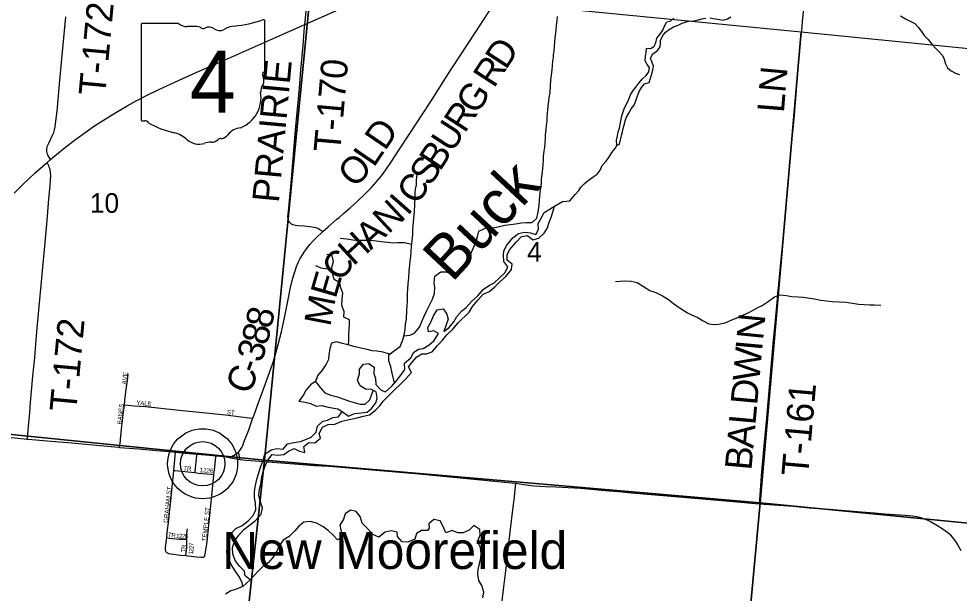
# Model space of a CAD drawing. Extents: x 1410790 to 1770854, y 566777 to 831614.
# Drawn here: x 1625389 to 1635950, y 726361 to 732812 of the extents above; entities that cross this region are included whole.
import ezdxf

# ---------------------------------------------------------------- set-up
doc = ezdxf.new("R2010")
doc.units = 0
for name, color, linetype in [('GM_X_County_Road', 7, 'Continuous'), ('GM_X_County_Road_Text', 7, 'Continuous'), ('GM_X_Major_Lake', 7, 'Continuous'), ('GM_X_Minor_River', 7, 'Continuous'), ('GM_X_Minor_River_Text', 7, 'Continuous'), ('GM_X_Section', 7, 'Continuous'), ('GM_X_Section_Text', 7, 'Continuous'), ('GM_X_State_Location', 7, 'Continuous'), ('GM_X_State_Route', 7, 'Continuous'), ('GM_X_State_Shield', 7, 'Continuous'), ('GM_X_Township_Road', 7, 'Continuous'), ('GM_X_Township_Road_Text', 7, 'Continuous'), ('GM_X_Township_Subdivision', 7, 'Continuous'), ('GM_X_Township_Subdivision_Text', 7, 'Continuous'), ('GM_X_Unincorporated', 7, 'Continuous'), ('GM_X_Unincorporated_Location', 7, 'Continuous'), ('GM_X_Unincorporated_Text', 7, 'Continuous')]:
    doc.layers.add(name, color=color, linetype=linetype)

msp = doc.modelspace()

# ---------------------------------------------------------------- linework, layer by layer
at = {"layer": 'GM_X_County_Road'}
for points in [[(1628802, 730422), (1628863, 730476), (1628961, 730561), (1628986, 730582), (1629036, 730625), (1629109, 730688), (1629194, 730764), (1629277, 730844), (1629345, 730914), (1629400, 730975), (1629442, 731025), (1629473, 731065), (1629511, 731117), (1629567, 731197), (1629666, 731348), (1629773, 731513), (1629845, 731623), (1630015, 731884), (1630182, 732146), (1630256, 732260), (1630514, 732655), (1630612, 732806), (1630675, 732903)], [(1628018, 728327), (1628032, 728365), (1628082, 728503), (1628110, 728580), (1628205, 728840), (1628242, 728946), (1628265, 729016), (1628281, 729072), (1628303, 729153), (1628339, 729295), (1628373, 729455), (1628419, 729680), (1628441, 729793), (1628460, 729873), (1628477, 729936), (1628492, 729983), (1628509, 730030), (1628528, 730075), (1628550, 730120), (1628575, 730163), (1628602, 730204), (1628631, 730244), (1628663, 730282), (1628698, 730322), (1628741, 730365), (1628789, 730410), (1628802, 730422)], [(1627855, 727946), (1627858, 727949), (1627868, 727959), (1627879, 727974), (1627886, 727986), (1627893, 727997), (1627901, 728014), (1627908, 728031), (1627918, 728059), (1627971, 728197), (1628003, 728286), (1628018, 728327)], [(1625083, 728120), (1625114, 728122), (1625143, 728121), (1625174, 728119), (1625219, 728117), (1625345, 728105), (1625484, 728092)], [(1625484, 728092), (1625495, 728091), (1625707, 728073), (1625985, 728048), (1626181, 728032), (1626508, 728000), (1626521, 727999)], [(1626521, 727999), (1626736, 727981), (1626932, 727965), (1627079, 727951), (1627150, 727945)], [(1627150, 727945), (1627259, 727935), (1627389, 727924)], [(1627750, 727886), (1627777, 727897), (1627790, 727903), (1627802, 727909), (1627818, 727917), (1627833, 727928), (1627847, 727938), (1627855, 727946)], [(1627876, 727864), (1627872, 727876), (1627866, 727898), (1627859, 727932), (1627855, 727946)], [(1627389, 727924), (1627487, 727915), (1627604, 727904)], [(1627604, 727904), (1627683, 727897), (1627719, 727891), (1627750, 727886)], [(1627750, 727886), (1627765, 727883), (1627829, 727871), (1627874, 727864), (1627876, 727864)], [(1627876, 727864), (1627942, 727856), (1628042, 727849), (1628530, 727809), (1628710, 727797), (1628873, 727786), (1629053, 727772), (1629266, 727755), (1629887, 727701), (1630769, 727615), (1630883, 727604), (1630972, 727595)], [(1630972, 727595), (1631014, 727590), (1631143, 727572), (1631183, 727567), (1631236, 727563), (1631305, 727560), (1631420, 727555), (1631698, 727539), (1631813, 727529), (1631976, 727516), (1632123, 727503), (1632270, 727489), (1632891, 727436), (1633414, 727391), (1633659, 727369), (1633706, 727365)], [(1633706, 727365), (1634085, 727338), (1634264, 727321), (1634493, 727303), (1634673, 727289), (1634853, 727274), (1635000, 727262), (1635114, 727253), (1635343, 727237), (1635425, 727229), (1635474, 727221), (1635506, 727214), (1635538, 727205), (1635569, 727194), (1635599, 727181), (1635629, 727166), (1635700, 727124), (1635769, 727081), (1635796, 727062), (1635822, 727041), (1635847, 727019), (1635869, 726995), (1635891, 726969), (1635910, 726943), (1635936, 726900), (1635967, 726842)]]:
    msp.add_lwpolyline(points, dxfattribs=at)
at = {"layer": 'GM_X_Major_Lake'}
msp.add_line((1627904, 726435), (1627986, 726513), dxfattribs=at)
for points in [[(1630602, 726309), (1630611, 726373), (1630590, 726448), (1630556, 726504), (1630543, 726576), (1630548, 726628), (1630578, 726754), (1630582, 726806), (1630575, 726874), (1630542, 726943), (1630569, 727011), (1630566, 727075), (1630498, 727122), (1630446, 727068), (1630379, 727039), (1630319, 727040), (1630256, 727065), (1630184, 727040), (1630156, 727110), (1630123, 727175), (1630052, 727188), (1629993, 727140), (1629996, 727090), (1629978, 727067), (1629910, 727065), (1629854, 727032), (1629835, 726968), (1629758, 726935), (1629696, 726938), (1629643, 726997), (1629640, 727047), (1629570, 727060), (1629504, 727045), (1629433, 726989), (1629364, 727020), (1629305, 727087), (1629245, 727146), (1629222, 727221), (1629177, 727277), (1629113, 727292), (1629055, 727253), (1629034, 727191), (1628993, 727127), (1629006, 727071), (1629019, 726985), (1628969, 726961), (1628918, 727014), (1628862, 727067)], [(1628862, 727067), (1628805, 727110), (1628734, 727147), (1628660, 727168), (1628592, 727157), (1628535, 727115), (1628491, 727060), (1628424, 726998), (1628359, 726957), (1628312, 726894), (1628279, 726820), (1628243, 726762), (1628188, 726703), (1628138, 726670), (1628077, 726608), (1627986, 726513)], [(1627904, 726435), (1627822, 726401), (1627772, 726386), (1627709, 726349)]]:
    msp.add_lwpolyline(points, dxfattribs=at)
at = {"layer": 'GM_X_Minor_River'}
msp.add_line((1627904, 726435), (1627986, 726513), dxfattribs=at)
for points in [[(1631233, 730710), (1631235, 730780), (1631240, 730814), (1631246, 730866), (1631252, 730914), (1631259, 730966), (1631261, 731012), (1631265, 731062), (1631272, 731096), (1631274, 731126), (1631278, 731172), (1631280, 731226), (1631283, 731270), (1631291, 731326), (1631296, 731372), (1631302, 731422), (1631304, 731468), (1631304, 731506), (1631311, 731568), (1631315, 731614), (1631322, 731660), (1631324, 731702), (1631326, 731756), (1631330, 731786), (1631335, 731836), (1631343, 731886), (1631345, 731924), (1631356, 731984), (1631360, 732062), (1631365, 732118), (1631373, 732184), (1631378, 732238), (1631382, 732284), (1631388, 732344), (1631393, 732374), (1631395, 732406), (1631401, 732454), (1631406, 732500), (1631410, 732550), (1631414, 732598), (1631421, 732652), (1631425, 732692), (1631427, 732738), (1631434, 732792), (1631438, 732838)], [(1632105, 731388), (1632101, 731450), (1632111, 731498), (1632122, 731542), (1632134, 731584), (1632142, 731626), (1632163, 731722), (1632175, 731768), (1632193, 731812), (1632218, 731862), (1632240, 731911), (1632258, 731957), (1632287, 732007), (1632319, 732045), (1632353, 732089), (1632394, 732138), (1632436, 732176), (1632464, 732218), (1632472, 732264), (1632445, 732298), (1632425, 732340), (1632429, 732388), (1632436, 732434), (1632438, 732484), (1632488, 732480), (1632524, 732504), (1632542, 732544), (1632553, 732596), (1632591, 732641), (1632623, 732685), (1632641, 732731), (1632668, 732779), (1632712, 732789), (1632746, 732820)], [(1632105, 731388), (1632135, 731406), (1632145, 731452), (1632157, 731502), (1632168, 731544), (1632178, 731580), (1632192, 731632), (1632200, 731665), (1632215, 731707), (1632239, 731753), (1632265, 731801), (1632300, 731843), (1632322, 731901), (1632336, 731947), (1632357, 731997), (1632381, 732040), (1632417, 732080), (1632467, 732098), (1632483, 732146), (1632494, 732182), (1632510, 732236), (1632516, 732282), (1632501, 732322), (1632485, 732368), (1632505, 732416), (1632562, 732456), (1632592, 732497), (1632594, 732539), (1632596, 732569), (1632619, 732617), (1632651, 732661), (1632693, 732691), (1632743, 732722), (1632793, 732742), (1632839, 732764), (1632885, 732777), (1632916, 732787), (1632971, 732791), (1633017, 732802), (1633059, 732810), (1633103, 732818)], [(1633149, 732823), (1633213, 732811), (1633257, 732803), (1633301, 732796), (1633347, 732812), (1633387, 732836)], [(1635291, 732847), (1635348, 732811), (1635398, 732786), (1635450, 732758), (1635489, 732718), (1635525, 732671), (1635557, 732625), (1635600, 732579), (1635644, 732526), (1635685, 732484), (1635723, 732444), (1635761, 732401), (1635780, 732357), (1635798, 732305), (1635818, 732263), (1635861, 732226), (1635907, 732200), (1635953, 732186)], [(1631406, 730709), (1631495, 730759), (1631577, 730768), (1631637, 730837), (1631677, 730883), (1631700, 730922), (1631740, 730960), (1631782, 730996), (1631838, 731038), (1631883, 731067), (1631919, 731113), (1631941, 731165), (1631985, 731215), (1632014, 731254), (1632048, 731310), (1632086, 731354), (1632105, 731388)], [(1629837, 730728), (1629839, 730806), (1629840, 730852), (1629846, 730898), (1629854, 730948), (1629857, 730996), (1629859, 731040), (1629865, 731080)], [(1627986, 726513), (1627932, 726555), (1627925, 726607), (1627869, 726666), (1627820, 726730), (1627793, 726802), (1627789, 726872), (1627812, 726944), (1627862, 727014), (1627917, 727078), (1627979, 727125), (1628046, 727179), (1628110, 727250), (1628127, 727318), (1628101, 727393), (1628086, 727461), (1628093, 727531), (1628111, 727601), (1628116, 727655), (1628134, 727723), (1628157, 727793), (1628185, 727854), (1628234, 727918), (1628298, 727910), (1628364, 727917), (1628418, 727957), (1628480, 727988), (1628542, 727958), (1628600, 727943), (1628590, 728009), (1628645, 728055), (1628713, 728050), (1628777, 728102), (1628763, 728156), (1628798, 728224), (1628864, 728255), (1628940, 728261), (1629016, 728292), (1629084, 728310), (1629135, 728321), (1629191, 728331), (1629259, 728350), (1629327, 728364), (1629395, 728415), (1629445, 728465), (1629482, 728517), (1629542, 728578), (1629613, 728650), (1629671, 728705), (1629734, 728767), (1629800, 728840), (1629765, 728903), (1629811, 728958), (1629860, 729014), (1629914, 729048), (1629966, 729049), (1630030, 729073), (1630093, 729144), (1630151, 729208), (1630198, 729262), (1630262, 729325), (1630323, 729397), (1630446, 729518), (1630484, 729580), (1630543, 729651), (1630605, 729719), (1630677, 729750), (1630734, 729800), (1630788, 729854), (1630859, 729919), (1630921, 729995), (1630930, 730057), (1630874, 730101), (1630873, 730165), (1630903, 730223), (1630974, 730305), (1631034, 730366), (1631102, 730380), (1631162, 730331), (1631230, 730348), (1631291, 730406), (1631327, 730464), (1631341, 730516), (1631370, 730590), (1631406, 730709)], [(1629609, 728724), (1629581, 728832), (1629569, 728904), (1629544, 728971), (1629546, 729039), (1629607, 729088), (1629673, 729132), (1629702, 729208), (1629722, 729278), (1629727, 729328), (1629733, 729382), (1629742, 729438), (1629746, 729538), (1629751, 729588), (1629755, 729642), (1629756, 729726), (1629759, 729778), (1629763, 729834), (1629770, 729904), (1629774, 729986), (1629779, 730042), (1629783, 730094), (1629790, 730144), (1629794, 730200), (1629799, 730260), (1629807, 730320), (1629814, 730390), (1629816, 730454), (1629823, 730524), (1629825, 730574), (1629832, 730646), (1629837, 730728)], [(1629714, 729250), (1629780, 729259), (1629832, 729281), (1629889, 729350), (1629917, 729414), (1629942, 729472), (1629972, 729536), (1630007, 729602), (1630035, 729664), (1630058, 729727), (1630062, 729795), (1630055, 729846), (1630061, 729920), (1630128, 729971), (1630188, 729969), (1630250, 729952), (1630316, 729956), (1630374, 730021), (1630419, 730085), (1630459, 730157), (1630490, 730232), (1630524, 730312), (1630539, 730366), (1630555, 730428), (1630636, 730464), (1630706, 730463), (1630772, 730474), (1630846, 730494), (1630912, 730503), (1630968, 730511), (1631036, 730520), (1631088, 730524), (1631154, 730523), (1631206, 730573), (1631218, 730625), (1631233, 730710)], [(1630936, 730353), (1631001, 730400), (1631069, 730416), (1631135, 730407), (1631194, 730389), (1631227, 730447), (1631222, 730513), (1631250, 730567), (1631291, 730636), (1631406, 730709)], [(1627904, 726435), (1627896, 726477), (1627866, 726541), (1627819, 726614), (1627776, 726682), (1627744, 726747), (1627725, 726813), (1627731, 726883), (1627742, 726953), (1627765, 727025), (1627827, 727088), (1627897, 727122), (1627966, 727175), (1628022, 727233), (1628053, 727297), (1628049, 727371), (1628038, 727437), (1628036, 727503), (1628049, 727571), (1628062, 727641), (1628084, 727713), (1628103, 727777), (1628133, 727851), (1628154, 727921), (1628224, 727970), (1628288, 727986), (1628358, 727977), (1628407, 728037), (1628477, 728054), (1628551, 728066), (1628601, 728083), (1628671, 728113), (1628728, 728170), (1628744, 728236), (1628803, 728292), (1628855, 728304), (1628917, 728333), (1628981, 728341), (1629019, 728402), (1629093, 728350), (1629159, 728381), (1629233, 728385), (1629303, 728396), (1629355, 728438), (1629402, 728505), (1629412, 728557), (1629403, 728623), (1629351, 728648), (1629283, 728652), (1629222, 728689), (1629194, 728755), (1629215, 728823), (1629217, 728877), (1629260, 728935), (1629320, 728941), (1629379, 728898), (1629375, 728826), (1629396, 728776), (1629398, 728706), (1629457, 728643), (1629509, 728623), (1629577, 728686), (1629626, 728744), (1629680, 728811), (1629723, 728873), (1629719, 728943), (1629790, 729003), (1629826, 729067), (1629879, 729102), (1629931, 729108), (1629997, 729151), (1630053, 729199), (1630104, 729276), (1630052, 729307), (1629990, 729295), (1629983, 729346), (1630021, 729411), (1630048, 729477), (1630086, 729545), (1630154, 729554), (1630198, 729494), (1630211, 729438), (1630162, 729302), (1630222, 729344), (1630273, 729409), (1630309, 729469), (1630364, 729533), (1630414, 729570), (1630473, 729638), (1630543, 729699), (1630606, 729771), (1630676, 729820), (1630728, 729846), (1630789, 729902), (1630853, 729961), (1630882, 730025), (1630838, 730085), (1630831, 730156), (1630837, 730206), (1630870, 730271), (1630936, 730353)], [(1629801, 730276), (1629721, 730295), (1629647, 730296), (1629593, 730294), (1629533, 730298), (1629457, 730309), (1629403, 730314), (1629344, 730322), (1629284, 730323), (1629210, 730321), (1629140, 730326), (1629072, 730336), (1628998, 730345)], [(1629091, 729147), (1629096, 729203), (1629097, 729255), (1629099, 729327), (1629102, 729381), (1629104, 729431), (1629040, 729461), (1629045, 729524), (1629016, 729592), (1629020, 729664), (1629027, 729730), (1629007, 729792), (1628996, 729848), (1628930, 729885), (1628911, 729951), (1628905, 730019), (1628922, 730087), (1628908, 730151), (1628847, 730164)], [(1628906, 730008), (1628857, 730002), (1628785, 730010), (1628724, 730037)], [(1632091, 729861), (1632143, 729864), (1632199, 729870), (1632267, 729865), (1632333, 729849), (1632406, 729804), (1632474, 729759), (1632544, 729737), (1632619, 729702), (1632687, 729661), (1632740, 729615), (1632818, 729564), (1632899, 729509), (1632953, 729485), (1633007, 729462), (1633076, 729420), (1633140, 729387), (1633194, 729378), (1633248, 729384), (1633320, 729399), (1633388, 729427), (1633452, 729452), (1633503, 729476), (1633579, 729511), (1633637, 729541), (1633687, 729570), (1633737, 729592), (1633806, 729638), (1633876, 729689), (1633932, 729712), (1634012, 729704), (1634066, 729695), (1634142, 729689), (1634196, 729684), (1634274, 729675), (1634325, 729667), (1634395, 729652), (1634461, 729646), (1634523, 729639), (1634603, 729634), (1634681, 729628), (1634751, 729619), (1634820, 729606), (1634882, 729602), (1634946, 729599), (1635000, 729601), (1635070, 729596)], [(1629553, 729044), (1629483, 729069), (1629411, 729080), (1629357, 729082), (1629301, 729097), (1629229, 729113), (1629165, 729128), (1629098, 729145), (1629026, 729167), (1628956, 729184), (1628902, 729170), (1628882, 729110), (1628871, 729036), (1628866, 728986), (1628842, 728932), (1628796, 728865), (1628743, 728803), (1628722, 728737), (1628772, 728673), (1628827, 728610), (1628893, 728584), (1628967, 728567), (1629029, 728544), (1629102, 728518), (1629156, 728501), (1629224, 728485), (1629278, 728484), (1629332, 728534), (1629370, 728639)], [(1628722, 728737), (1628670, 728706), (1628616, 728646), (1628581, 728582), (1628535, 728518), (1628607, 728508), (1628666, 728491), (1628728, 728461), (1628792, 728468), (1628862, 728452), (1628973, 728432), (1629019, 728401)]]:
    msp.add_lwpolyline(points, dxfattribs=at)
at = {"layer": 'GM_X_Section'}
for points in [[(1623291, 733731), (1628671, 733204), (1628148, 727857), (1622800, 728399)], [(1628671, 733204), (1634175, 732664), (1633714, 727376), (1628148, 727857)], [(1634175, 732664), (1639487, 732138), (1639001, 726861), (1633714, 727376)], [(1622800, 728399), (1628148, 727857), (1627575, 722593), (1622272, 723053)], [(1628148, 727857), (1633714, 727376), (1633219, 722056), (1627575, 722593)], [(1639001, 726861), (1638532, 721590), (1633219, 722056), (1633714, 727376)]]:
    msp.add_lwpolyline(points, close=True, dxfattribs=at)
at = {"layer": 'GM_X_State_Route'}
for points in [[(1628602, 732747), (1628948, 732900), (1629338, 733073), (1629773, 733263), (1630015, 733368), (1630599, 733627), (1631001, 733807), (1631349, 733960), (1631605, 734070), (1631920, 734209), (1632318, 734388), (1632384, 734417), (1632549, 734490), (1632878, 734635), (1633195, 734772), (1633288, 734813)], [(1625337, 730854), (1625430, 730946), (1625572, 731082), (1625659, 731158), (1625706, 731200), (1625744, 731233), (1625771, 731256), (1625897, 731360), (1626015, 731450), (1626119, 731525), (1626229, 731601), (1626339, 731673), (1626450, 731742), (1626607, 731835), (1626706, 731890), (1626823, 731950), (1626956, 732015), (1627148, 732104), (1627389, 732212), (1627674, 732338), (1628213, 732575), (1628602, 732747)]]:
    msp.add_lwpolyline(points, dxfattribs=at)
at = {"layer": 'GM_X_State_Shield'}
for p, q in [((1626762, 732740), (1626762, 731684)), ((1627183, 732758), (1626776, 732758)), ((1628154, 732232), (1628154, 732785)), ((1628154, 732232), (1628154, 732232))]:
    msp.add_line(p, q, dxfattribs=at)
for centre, radius, start, end in [((1627658, 734199), 1476, 275.8445, 288.9065), ((1628139, 732787), 15.5, 351.8621, 97.738), ((1626778, 732743), 16.1, 98.1301, 188.1301), ((1627280, 732881), 156, 231.6195, 271.1119), ((1627332, 732165), 562, 80.4867, 94.9883), ((1627460, 732748), 45.1, 219.7921, 297.1024), ((1627526, 732626), 93.8, 54.4667, 119.1411), ((1627647, 732793), 113, 233.8562, 294.8282), ((1627846, 732436), 297, 97.3462, 120.7689), ((1628150, 732191), 24, 107.944, 210.337), ((1627998, 732121), 144, 340.033, 23.6496), ((1628138, 732230), 16.6, 289.6038, 7.7341), ((1628210, 732001), 105, 136.8065, 186.9296), ((1627741, 731930), 369, 292.3089, 8.9858), ((1626778, 731681), 16.3, 171.9584, 258.3066), ((1626780, 731789), 124, 267.339, 280.6039), ((1626806, 731623), 44.8, 29.7484, 93.2717), ((1627371, 732572), 1066, 240.4129, 257.1985), ((1627053, 731209), 334, 47.1842, 75.836), ((1627897, 731387), 202, 94.4031, 142.5768), ((1627414, 731617), 212, 230.7004, 286.2918), ((1627536, 731252), 174, 85.6951, 111.2099), ((1627552, 731538), 113, 268.777, 315.5493), ((1627654, 731436), 31.8, 65.7517, 132.6484), ((1627640, 731581), 119, 282.8732, 323.2771)]:
    msp.add_arc(centre, radius, start, end, dxfattribs=at)
at = {"layer": 'GM_X_Township_Road'}
for points in [[(1628602, 732747), (1628610, 732821), (1628623, 732985), (1628636, 733115), (1628666, 733409), (1628678, 733556), (1628694, 733719), (1628707, 733870)], [(1633999, 730625), (1634003, 730663), (1634032, 730983), (1634041, 731099), (1634047, 731180), (1634060, 731327), (1634068, 731408), (1634080, 731539), (1634095, 731686), (1634122, 732012), (1634127, 732078), (1634136, 732192), (1634146, 732306), (1634173, 732582), (1634182, 732680), (1634192, 732778), (1634212, 733006)], [(1625744, 731233), (1625721, 731270), (1625715, 731282), (1625712, 731293), (1625708, 731305), (1625705, 731322), (1625704, 731338), (1625705, 731354), (1625707, 731370), (1625712, 731386), (1625725, 731416), (1625769, 731504), (1625783, 731534), (1625792, 731565), (1625799, 731597), (1625807, 731662), (1625819, 731776), (1625841, 732037), (1625871, 732363), (1625916, 732835)], [(1628802, 730422), (1628770, 730443), (1628756, 730452), (1628740, 730459), (1628724, 730464), (1628708, 730468), (1628659, 730476), (1628593, 730483), (1628528, 730488), (1628496, 730491), (1628480, 730495), (1628466, 730500), (1628452, 730507), (1628439, 730516), (1628429, 730528), (1628421, 730541), (1628416, 730556), (1628413, 730571), (1628412, 730587), (1628413, 730619), (1628420, 730684), (1628451, 731011), (1628498, 731564), (1628517, 731760), (1628540, 732038), (1628557, 732234), (1628581, 732511), (1628595, 732675), (1628602, 732747)], [(1625484, 728092), (1625489, 728146), (1625502, 728276), (1625512, 728390), (1625520, 728504), (1625547, 728798), (1625568, 729009), (1625589, 729254), (1625619, 729581), (1625644, 729859), (1625658, 730022), (1625678, 730218), (1625706, 730545), (1625728, 730790), (1625743, 730937), (1625747, 731002), (1625749, 731051), (1625747, 731083), (1625745, 731099), (1625738, 731129), (1625731, 731147), (1625725, 731160), (1625706, 731200)], [(1633915, 729732), (1633924, 729829), (1633948, 730074), (1633973, 730335), (1633999, 730625)], [(1633706, 727365), (1633710, 727413), (1633735, 727723), (1633761, 728017), (1633788, 728327), (1633862, 729160), (1633882, 729389), (1633908, 729666), (1633915, 729732)], [(1630807, 726186), (1630836, 726431), (1630861, 726642), (1630878, 726789), (1630908, 727050), (1630941, 727326), (1630955, 727440), (1630960, 727489), (1630967, 727554), (1630972, 727595)]]:
    msp.add_lwpolyline(points, dxfattribs=at)
at = {"layer": 'GM_X_Township_Subdivision'}
for points in [[(1626575, 728476), (1626580, 728525), (1626591, 728621), (1626612, 728781), (1626619, 728824)], [(1626521, 727999), (1626524, 728024), (1626526, 728040), (1626532, 728089), (1626544, 728203), (1626565, 728399), (1626575, 728476)], [(1626575, 728476), (1626617, 728473), (1626681, 728467), (1626746, 728462), (1626811, 728457), (1627156, 728422), (1627709, 728363), (1627978, 728332), (1628018, 728327)], [(1627130, 727740), (1627146, 727904), (1627150, 727945)], [(1627367, 727715), (1627369, 727726), (1627387, 727909), (1627389, 727924)], [(1627581, 727694), (1627584, 727717), (1627590, 727780), (1627602, 727888), (1627604, 727904)], [(1627050, 726985), (1627051, 726995), (1627057, 727044), (1627074, 727186), (1627083, 727267), (1627096, 727397), (1627130, 727740)], [(1627130, 727740), (1627147, 727738), (1627367, 727715)], [(1627367, 727715), (1627406, 727711), (1627553, 727697), (1627581, 727694)], [(1627470, 726768), (1627472, 726770), (1627475, 726775), (1627478, 726783), (1627482, 726799), (1627491, 726847), (1627500, 726911), (1627507, 726976), (1627531, 727201), (1627572, 727606), (1627577, 727654), (1627580, 727685), (1627581, 727694)], [(1627278, 726967), (1627276, 726996), (1627278, 727029), (1627281, 727060), (1627283, 727085)], [(1627264, 726779), (1627206, 726786), (1627125, 726794), (1627092, 726798), (1627076, 726802), (1627061, 726809), (1627054, 726814), (1627049, 726819), (1627044, 726826), (1627041, 726833), (1627038, 726843), (1627038, 726849), (1627037, 726858), (1627037, 726865), (1627038, 726874), (1627050, 726985)], [(1627050, 726985), (1627078, 726980), (1627194, 726969), (1627268, 726967), (1627278, 726967)], [(1627264, 726779), (1627265, 726787), (1627272, 726839), (1627276, 726869), (1627278, 726918), (1627278, 726967)], [(1627470, 726768), (1627466, 726766), (1627462, 726765), (1627456, 726763), (1627451, 726762), (1627435, 726762), (1627386, 726765), (1627264, 726779)]]:
    msp.add_lwpolyline(points, dxfattribs=at)
at = {"layer": 'GM_X_Unincorporated'}
for radius in [393, 249]:
    msp.add_circle((1627454, 727815), radius, dxfattribs=at)
at = {"layer": 'GM_X_Unincorporated_Location'}
msp.add_line((1627454, 727815), (1627454, 727815), dxfattribs=at)

# ---------------------------------------------------------------- texts
at = {"layer": 'GM_X_County_Road_Text'}
for s, rotation, p in [('D', 56.999, (1630860, 732230)), ('R', 56.9973, (1630725, 732024)), ('G', 56.998, (1630531, 731725)), ('R', 56.9946, (1630397, 731518)), ('D', 55.729, (1629502, 731321)), ('U', 56.9881, (1630253, 731297)), ('B', 56.8987, (1630118, 731090)), ('L', 55.8329, (1629376, 731135)), ('O', 46.7596, (1629163, 730902)), ('S', 56.6877, (1630007, 730920)), ('C', 54.4472, (1629856, 730709)), ('I', 48.7619, (1629755, 730591)), ('N', 43.0429, (1629539, 730387)), ('A', 42.2764, (1629340, 730206)), ('H', 42.5548, (1629146, 730028)), ('C', 49.9571, (1628995, 729847)), ('E', 73.616, (1628947, 729660)), ('M', 78.9409, (1628886, 729348)), ('8', 77.7329, (1628223, 729322)), ('8', 76.0072, (1628176, 729134)), ('3', 72.4162, (1628115, 728940)), ('C', 69.9933, (1627986, 728582)), ('-', 70.1279, (1628070, 728813))]:
    msp.add_text(s, height=300, rotation=rotation, dxfattribs=at).set_placement(p)
at = {"layer": 'GM_X_Minor_River_Text'}
msp.add_text('Buck', height=499.9, rotation=46.9971, dxfattribs=at).set_placement((1630253, 729841))
at = {"layer": 'GM_X_Section_Text'}
for s, p in [('10', (1626187, 730633)), ('4', (1631098, 730085))]:
    msp.add_text(s, height=221, rotation=0, dxfattribs=at).set_placement(p)
at = {"layer": 'GM_X_State_Location'}
msp.add_text('4', height=1, rotation=0, dxfattribs=at).set_placement((1627292, 732069))
for s in ['s', 'r']:
    msp.add_text(s, height=1, dxfattribs=at).set_placement((1627442, 732142))
at = {"layer": 'GM_X_State_Shield'}
msp.add_text('4', height=696, dxfattribs=at).set_placement((1627310, 731758))
at = {"layer": 'GM_X_Township_Road_Text'}
for s, rotation, p in [('T-172', 84.6774, (1626359, 731941)), ('PRAIRIE', 84.7419, (1628309, 730740)), ('T-170', 84.9578, (1628998, 731304)), ('N', 84.8019, (1633998, 731974)), ('L', 85.504, (1633981, 731751)), ('T-172', 84.7305, (1626033, 728390)), ('N', 84.3115, (1633747, 729198)), ('W', 84.8582, (1633705, 728730)), ('I', 84.8331, (1633736, 729076)), ('D', 84.8603, (1633681, 728467)), ('T-161', 84.9815, (1634252, 727667)), ('L', 84.8635, (1633661, 728244)), ('A', 84.8605, (1633638, 727981)), ('B', 84.8607, (1633616, 727735))]:
    msp.add_text(s, height=300, rotation=rotation, dxfattribs=at).set_placement(p)
at = {"layer": 'GM_X_Township_Subdivision_Text'}
for s, rotation, p in [('AVE', 83.8831, (1626596, 728703)), ('BANES', 83.7949, (1626543, 728254)), ('Y', 352.9211, (1626708, 728478)), ('A', 352.8994, (1626751, 728472)), ('L', 354.2615, (1626796, 728467)), ('E', 355.5188, (1626832, 728463)), ('ST', 352.8783, (1627724, 728372)), ('TR', 356.8094, (1627235, 727738)), ('1226', 355.9166, (1627420, 727721)), ('GRAHAM ST', 83.8084, (1627062, 727149)), ('TEMPLE ST', 83.8258, (1627494, 726942)), ('T', 345.7849, (1627059, 726998)), ('R', 353.311, (1627100, 726988)), ('1', 354.2867, (1627154, 726982)), ('2', 357.6113, (1627188, 726979)), ('2', 359.8856, (1627220, 726977)), ('8', 0.02, (1627251, 726977)), ('R', 86.5979, (1627266, 726857)), ('2', 85.9805, (1627351, 726857)), ('7', 86.9642, (1627353, 726888)), ('T', 88.0599, (1627265, 726822)), ('1', 85.7809, (1627346, 726795)), ('2', 85.7786, (1627348, 726826))]:
    msp.add_text(s, height=50, rotation=rotation, dxfattribs=at).set_placement(p)
at = {"layer": 'GM_X_Unincorporated_Text'}
msp.add_text('New Moorefield', height=417, rotation=0, dxfattribs=at).set_placement((1627674, 726633))

doc.saveas('drawing.dxf')
